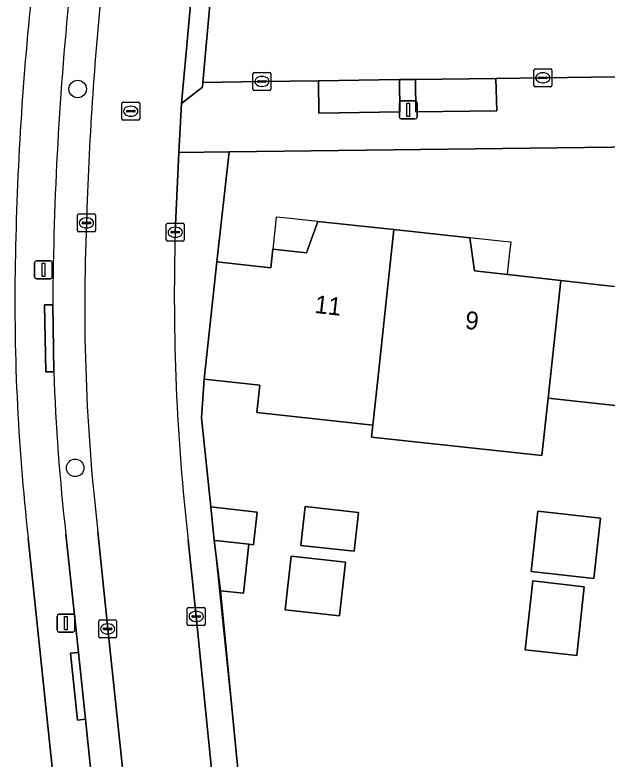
# Model space of a CAD drawing. Extents: x 160732 to 162107, y 387428 to 388479.
# Drawn here: x 161922.01 to 161955.15, y 387807.64 to 387849.26 of the extents above; entities that cross this region are included whole.
import ezdxf

# ---------------------------------------------------------------- set-up
doc = ezdxf.new("R2010")
doc.units = 0
for name, color, linetype in [('IMGEO_Boom', 7, 'Continuous'), ('IMGEO_Erf', 7, 'Continuous'), ('IMGEO_Groenvoorziening', 7, 'Continuous'), ('IMGEO_Kolk', 7, 'Continuous'), ('IMGEO_Lichtmast', 7, 'Continuous'), ('IMGEO_Muur', 7, 'Continuous'), ('IMGEO_Pand', 7, 'Continuous'), ('IMGEO_Pand_nummerreeks', 7, 'Continuous'), ('IMGEO_Pand_overbouw', 7, 'Continuous'), ('IMGEO_Parkeervlak_open', 7, 'Continuous'), ('IMGEO_Rijbaan_lokaal_open', 7, 'Continuous'), ('IMGEO_Rioolput', 7, 'Continuous'), ('IMGEO_Voetpad_open', 7, 'Continuous')]:
    doc.layers.add(name, color=color, linetype=linetype)

msp = doc.modelspace()

# ---------------------------------------------------------------- linework, layer by layer
at = {"layer": 'IMGEO_Boom'}
for centre in [(161925.522, 387845.119), (161925.384, 387823.925)]:
    msp.add_circle(centre, 0.489, dxfattribs=at)
at = {"layer": 'IMGEO_Erf'}
for points in [[(161992.101, 387842.315), (161933.993, 387841.601), (161933.317, 387835.449), (161936.333, 387835.12), (161936.449, 387836.162), (161938.332, 387835.948), (161938.957, 387837.715), (161943.217, 387837.253), (161947.469, 387836.792), (161947.727, 387834.942), (161949.582, 387834.736), (161952.563, 387834.406), (161955.522, 387834.077)], [(161990.073, 387823.67), (161980.483, 387824.713), (161970.933, 387825.751), (161970.603, 387822.715), (161961.062, 387823.752), (161961.392, 387826.788), (161951.852, 387827.825), (161951.503, 387824.613), (161941.963, 387825.65), (161942.035, 387826.31), (161935.54, 387827.016), (161935.709, 387828.544), (161932.597, 387828.885), (161932.458, 387826.73), (161932.976, 387821.738), (161933.607, 387821.67), (161935.571, 387821.456), (161935.369, 387819.627), (161935.104, 387819.656), (161934.805, 387816.911), (161933.511, 387817.052), (161934.418, 387807.831), (161935.803, 387794.141), (161936.234, 387791.257)], [(161925.744, 387791.533), (161922.757, 387820)]]:
    msp.add_lwpolyline(points, dxfattribs=at)
for points in [[(161940.989, 387819.259), (161938.013, 387819.587), (161938.253, 387821.76), (161941.229, 387821.431)], [(161954.405, 387817.741), (161950.894, 387818.129), (161951.266, 387821.498), (161954.777, 387821.111)], [(161940.175, 387815.649), (161937.134, 387815.984), (161937.465, 387818.985), (161940.506, 387818.649)], [(161953.872, 387817.281), (161953.447, 387813.427), (161950.561, 387813.746), (161950.987, 387817.6)]]:
    msp.add_lwpolyline(points, close=True, dxfattribs=at)
for centre, radius, start, end in [((162093.515, 387832.557), 171.506, 173.62734, 178.89773), ((162038.878, 387833.195), 116.868, 178.69538, 186.48286)]:
    msp.add_arc(centre, radius, start, end, dxfattribs=at)
at = {"layer": 'IMGEO_Groenvoorziening'}
for points in [[(161933.511, 387817.052), (161933.17, 387819.867), (161932.976, 387821.738), (161932.458, 387826.73), (161932.597, 387828.885), (161933.317, 387835.449), (161933.993, 387841.601), (161931.186, 387841.567), (161930.982, 387837.107)], [(161931.704, 387819.881), (161932.155, 387815.615), (161934.209, 387795.226), (161934.674, 387791.09), (161936.234, 387791.257), (161935.803, 387794.141), (161934.418, 387807.831), (161933.511, 387817.052)]]:
    msp.add_lwpolyline(points, dxfattribs=at)
msp.add_arc((162052.8, 387833.585), 121.869, 178.34376, 186.45635, dxfattribs=at)
at = {"layer": 'IMGEO_Kolk'}
for p, q in [((161935.333, 387845.113), (161935.333, 387845.965)), ((161935.408, 387846.039), (161936.26, 387846.039)), ((161936.334, 387845.965), (161936.334, 387845.113)), ((161951.055, 387845.317), (161951.055, 387846.169)), ((161951.13, 387846.243), (161951.982, 387846.243)), ((161951.543, 387846.023), (161951.568, 387846.023)), ((161952.056, 387846.169), (161952.056, 387845.317)), ((161935.592, 387845.533), (161935.592, 387845.545)), ((161936.03, 387845.496), (161935.632, 387845.496)), ((161935.635, 387845.582), (161936.033, 387845.582)), ((161935.821, 387845.819), (161935.846, 387845.819)), ((161936.076, 387845.545), (161936.076, 387845.533)), ((161951.314, 387845.737), (161951.314, 387845.749)), ((161951.752, 387845.7), (161951.354, 387845.7)), ((161951.357, 387845.786), (161951.755, 387845.786)), ((161951.566, 387845.463), (161951.541, 387845.463)), ((161951.798, 387845.749), (161951.798, 387845.737)), ((161936.26, 387845.039), (161935.408, 387845.039)), ((161935.844, 387845.259), (161935.819, 387845.259)), ((161951.982, 387845.243), (161951.13, 387845.243)), ((161925.514, 387837.202), (161925.514, 387838.054)), ((161925.589, 387838.128), (161926.441, 387838.128)), ((161926.515, 387838.054), (161926.515, 387837.202)), ((161925.773, 387837.622), (161925.773, 387837.634)), ((161926.211, 387837.585), (161925.813, 387837.585)), ((161925.816, 387837.671), (161926.214, 387837.671)), ((161926.002, 387837.908), (161926.027, 387837.908)), ((161926.257, 387837.634), (161926.257, 387837.622)), ((161930.482, 387836.681), (161930.482, 387837.533)), ((161930.557, 387837.607), (161931.409, 387837.607)), ((161931.483, 387837.533), (161931.483, 387836.681)), ((161926.441, 387837.128), (161925.589, 387837.128)), ((161926.025, 387837.348), (161926, 387837.348)), ((161930.784, 387837.15), (161931.182, 387837.15)), ((161930.97, 387837.387), (161930.995, 387837.387)), ((161930.741, 387837.101), (161930.741, 387837.113)), ((161931.179, 387837.064), (161930.781, 387837.064)), ((161930.993, 387836.827), (161930.968, 387836.827)), ((161931.225, 387837.113), (161931.225, 387837.101)), ((161931.409, 387836.607), (161930.557, 387836.607)), ((161931.655, 387815.189), (161931.655, 387816.041)), ((161931.73, 387816.115), (161932.582, 387816.115)), ((161932.143, 387815.895), (161932.168, 387815.895)), ((161932.656, 387816.041), (161932.656, 387815.189)), ((161931.914, 387815.609), (161931.914, 387815.621)), ((161932.352, 387815.572), (161931.954, 387815.572)), ((161931.957, 387815.658), (161932.355, 387815.658)), ((161932.398, 387815.621), (161932.398, 387815.609)), ((161926.7, 387814.493), (161926.7, 387815.345)), ((161926.775, 387815.419), (161927.627, 387815.419)), ((161927.188, 387815.199), (161927.213, 387815.199)), ((161927.701, 387815.345), (161927.701, 387814.493)), ((161932.582, 387815.115), (161931.73, 387815.115)), ((161932.166, 387815.335), (161932.141, 387815.335)), ((161926.959, 387814.913), (161926.959, 387814.925)), ((161927.397, 387814.876), (161926.999, 387814.876)), ((161927.002, 387814.962), (161927.4, 387814.962)), ((161927.211, 387814.639), (161927.186, 387814.639)), ((161927.443, 387814.925), (161927.443, 387814.913)), ((161927.627, 387814.419), (161926.775, 387814.419))]:
    msp.add_line(p, q, dxfattribs=at)
for points in [[(161935.333, 387845.113), (161935.333, 387845.965)], [(161935.408, 387846.039), (161936.26, 387846.039)], [(161936.334, 387845.965), (161936.334, 387845.113)], [(161951.055, 387845.317), (161951.055, 387846.169)], [(161951.13, 387846.243), (161951.982, 387846.243)], [(161952.056, 387846.169), (161952.056, 387845.317)], [(161936.26, 387845.039), (161935.408, 387845.039)], [(161951.982, 387845.243), (161951.13, 387845.243)], [(161925.514, 387837.202), (161925.514, 387838.054)], [(161925.589, 387838.128), (161926.441, 387838.128)], [(161926.515, 387838.054), (161926.515, 387837.202)], [(161930.482, 387836.681), (161930.482, 387837.533)], [(161930.557, 387837.607), (161931.409, 387837.607)], [(161931.483, 387837.533), (161931.483, 387836.681)], [(161926.441, 387837.128), (161925.589, 387837.128)], [(161931.409, 387836.607), (161930.557, 387836.607)], [(161931.655, 387815.189), (161931.655, 387816.041)], [(161931.73, 387816.115), (161932.582, 387816.115)], [(161932.656, 387816.041), (161932.656, 387815.189)], [(161926.7, 387814.493), (161926.7, 387815.345)], [(161926.775, 387815.419), (161927.627, 387815.419)], [(161927.701, 387815.345), (161927.701, 387814.493)], [(161932.582, 387815.115), (161931.73, 387815.115)], [(161927.627, 387814.419), (161926.775, 387814.419)]]:
    msp.add_lwpolyline(points, dxfattribs=at)
for centre, radius, start, end in [((161935.41, 387845.963), 0.0765, 91.552, 178.448), ((161935.41, 387845.963), 0.0765, 91.552, 178.448), ((161936.258, 387845.963), 0.0765, 1.552, 88.448), ((161936.258, 387845.963), 0.0765, 1.552, 88.448), ((161951.132, 387846.167), 0.0765, 91.552, 178.448), ((161951.132, 387846.167), 0.0765, 91.552, 178.448), ((161951.98, 387846.167), 0.0765, 1.552, 88.448), ((161951.98, 387846.167), 0.0765, 1.552, 88.448), ((161935.632, 387845.542), 0.0403, 85.8775, 175.7526), ((161935.629, 387845.532), 0.0366, 178.938, 274.7102), ((161936.033, 387845.539), 0.043, 264.8664, 352.4533), ((161936.037, 387845.544), 0.0386, 1.7309, 96.639), ((161951.354, 387845.746), 0.0403, 85.8775, 175.7526), ((161951.351, 387845.736), 0.0366, 178.938, 274.7102), ((161951.755, 387845.743), 0.043, 264.8664, 352.4533), ((161951.759, 387845.748), 0.0386, 1.7309, 96.639), ((161935.41, 387845.115), 0.0765, 181.552, 268.448), ((161935.41, 387845.115), 0.0765, 181.552, 268.448), ((161936.258, 387845.115), 0.0765, 271.552, 358.448), ((161936.258, 387845.115), 0.0765, 271.552, 358.448), ((161951.132, 387845.319), 0.0765, 181.552, 268.448), ((161951.132, 387845.319), 0.0765, 181.552, 268.448), ((161951.98, 387845.319), 0.0765, 271.552, 358.448), ((161951.98, 387845.319), 0.0765, 271.552, 358.448), ((161925.591, 387838.052), 0.0765, 91.552, 178.448), ((161925.591, 387838.052), 0.0765, 91.552, 178.448), ((161926.439, 387838.052), 0.0765, 1.552, 88.448), ((161926.439, 387838.052), 0.0765, 1.552, 88.448), ((161925.813, 387837.631), 0.0403, 85.8775, 175.7526), ((161925.81, 387837.621), 0.0366, 178.938, 274.7102), ((161926.214, 387837.628), 0.043, 264.8664, 352.4533), ((161926.218, 387837.633), 0.0386, 1.7309, 96.639), ((161930.559, 387837.531), 0.0765, 91.552, 178.448), ((161930.559, 387837.531), 0.0765, 91.552, 178.448), ((161931.407, 387837.531), 0.0765, 1.552, 88.448), ((161931.407, 387837.531), 0.0765, 1.552, 88.448), ((161925.591, 387837.204), 0.0765, 181.552, 268.448), ((161925.591, 387837.204), 0.0765, 181.552, 268.448), ((161926.439, 387837.204), 0.0765, 271.552, 358.448), ((161926.439, 387837.204), 0.0765, 271.552, 358.448), ((161930.781, 387837.11), 0.0403, 85.8775, 175.7526), ((161931.186, 387837.112), 0.0386, 1.7309, 96.639), ((161930.778, 387837.1), 0.0366, 178.938, 274.7102), ((161931.182, 387837.107), 0.043, 264.8664, 352.4533), ((161930.559, 387836.683), 0.0765, 181.552, 268.448), ((161930.559, 387836.683), 0.0765, 181.552, 268.448), ((161931.407, 387836.683), 0.0765, 271.552, 358.448), ((161931.407, 387836.683), 0.0765, 271.552, 358.448), ((161931.732, 387816.039), 0.0765, 91.552, 178.448), ((161931.732, 387816.039), 0.0765, 91.552, 178.448), ((161932.58, 387816.039), 0.0765, 1.552, 88.448), ((161932.58, 387816.039), 0.0765, 1.552, 88.448), ((161931.954, 387815.618), 0.0403, 85.8775, 175.7526), ((161931.951, 387815.608), 0.0366, 178.938, 274.7102), ((161932.355, 387815.615), 0.043, 264.8664, 352.4533), ((161932.359, 387815.62), 0.0386, 1.7309, 96.639), ((161926.777, 387815.343), 0.0765, 91.552, 178.448), ((161926.777, 387815.343), 0.0765, 91.552, 178.448), ((161927.625, 387815.343), 0.0765, 1.552, 88.448), ((161927.625, 387815.343), 0.0765, 1.552, 88.448), ((161931.732, 387815.191), 0.0765, 181.552, 268.448), ((161931.732, 387815.191), 0.0765, 181.552, 268.448), ((161932.58, 387815.191), 0.0765, 271.552, 358.448), ((161932.58, 387815.191), 0.0765, 271.552, 358.448), ((161926.999, 387814.922), 0.0403, 85.8775, 175.7526), ((161926.996, 387814.912), 0.0366, 178.938, 274.7102), ((161927.4, 387814.919), 0.043, 264.8664, 352.4533), ((161927.404, 387814.924), 0.0386, 1.7309, 96.639), ((161926.777, 387814.495), 0.0765, 181.552, 268.448), ((161926.777, 387814.495), 0.0765, 181.552, 268.448), ((161927.625, 387814.495), 0.0765, 271.552, 358.448), ((161927.625, 387814.495), 0.0765, 271.552, 358.448)]:
    msp.add_arc(centre, radius, start, end, dxfattribs=at)
for centre, major_axis, ratio, start_param, end_param in [((161951.542, 387845.743), (-0.387, 0.002), 0.722429, 4.712389, 7.853982), ((161951.567, 387845.743), (-0.39, 0.002), 0.717154, 1.570796, 4.712389), ((161935.82, 387845.539), (-0.387, 0.002), 0.722429, 4.712389, 7.853982), ((161935.845, 387845.539), (-0.39, 0.002), 0.717154, 1.570796, 4.712389), ((161926.001, 387837.628), (-0.387, 0.002), 0.722429, 4.712389, 7.853982), ((161926.026, 387837.628), (-0.39, 0.002), 0.717154, 1.570796, 4.712389), ((161930.969, 387837.107), (-0.387, 0.002), 0.722429, 4.712389, 7.853982), ((161930.994, 387837.107), (-0.39, 0.002), 0.717154, 1.570796, 4.712389), ((161932.142, 387815.615), (-0.387, 0.002), 0.722429, 4.712389, 7.853982), ((161932.167, 387815.615), (-0.39, 0.002), 0.717154, 1.570796, 4.712389), ((161927.187, 387814.919), (-0.387, 0.002), 0.722429, 4.712389, 7.853982), ((161927.212, 387814.919), (-0.39, 0.002), 0.717154, 1.570796, 4.712389)]:
    msp.add_ellipse(centre, major_axis=major_axis, ratio=ratio, start_param=start_param, end_param=end_param, dxfattribs=at)
at = {"layer": 'IMGEO_Lichtmast'}
for p, q in [((161943.526, 387843.547), (161943.526, 387844.347)), ((161943.526, 387844.347), (161943.526, 387843.547)), ((161943.626, 387844.447), (161944.416, 387844.447)), ((161944.416, 387844.447), (161943.626, 387844.447)), ((161944.516, 387844.347), (161944.516, 387843.547)), ((161944.516, 387843.547), (161944.516, 387844.347)), ((161944.416, 387843.447), (161943.626, 387843.447)), ((161943.626, 387843.447), (161944.416, 387843.447)), ((161923.211, 387835.499), (161924.001, 387835.499)), ((161924.001, 387835.499), (161923.211, 387835.499)), ((161923.111, 387834.599), (161923.111, 387835.399)), ((161923.111, 387835.399), (161923.111, 387834.599)), ((161924.101, 387835.399), (161924.101, 387834.599)), ((161924.101, 387834.599), (161924.101, 387835.399)), ((161924.001, 387834.499), (161923.211, 387834.499)), ((161923.211, 387834.499), (161924.001, 387834.499)), ((161924.371, 387814.841), (161924.371, 387815.641)), ((161924.371, 387815.641), (161924.371, 387814.841)), ((161924.471, 387815.741), (161925.261, 387815.741)), ((161925.261, 387815.741), (161924.471, 387815.741)), ((161925.361, 387815.641), (161925.361, 387814.841)), ((161925.361, 387814.841), (161925.361, 387815.641)), ((161925.261, 387814.741), (161924.471, 387814.741)), ((161924.471, 387814.741), (161925.261, 387814.741))]:
    msp.add_line(p, q, dxfattribs=at)
for points in [[(161943.946, 387844.322), (161944.096, 387844.322), (161944.096, 387843.572), (161943.946, 387843.572), (161943.946, 387844.322)], [(161923.531, 387835.374), (161923.681, 387835.374), (161923.681, 387834.624), (161923.531, 387834.624), (161923.531, 387835.374)], [(161924.791, 387815.616), (161924.941, 387815.616), (161924.941, 387814.866), (161924.791, 387814.866), (161924.791, 387815.616)]]:
    msp.add_lwpolyline(points, dxfattribs=at)
for centre, start, end in [((161943.626, 387844.347), 90, 180), ((161943.626, 387844.347), 90, 180), ((161944.416, 387844.347), 0, 90), ((161944.416, 387844.347), 360, 90), ((161943.626, 387843.547), 180, 270), ((161943.626, 387843.547), 180, 270), ((161944.416, 387843.547), 270, 0), ((161944.416, 387843.547), 270, 0), ((161923.211, 387835.399), 90, 180), ((161923.211, 387835.399), 90, 180), ((161924.001, 387835.399), 0, 90), ((161924.001, 387835.399), 360, 90), ((161923.211, 387834.599), 180, 270), ((161923.211, 387834.599), 180, 270), ((161924.001, 387834.599), 270, 0), ((161924.001, 387834.599), 270, 0), ((161924.471, 387815.641), 90, 180), ((161924.471, 387815.641), 90, 180), ((161925.261, 387815.641), 0, 90), ((161925.261, 387815.641), 360, 90), ((161924.471, 387814.841), 180, 270), ((161924.471, 387814.841), 180, 270), ((161925.261, 387814.841), 270, 0), ((161925.261, 387814.841), 270, 0)]:
    msp.add_arc(centre, 0.1, start, end, dxfattribs=at)
at = {"layer": 'IMGEO_Muur'}
msp.add_lwpolyline([(161932.597, 387828.885), (161932.458, 387826.73), (161934.418, 387807.831)], dxfattribs=at)
at = {"layer": 'IMGEO_Pand'}
for points in [[(161943.217, 387837.253), (161938.957, 387837.715), (161938.332, 387835.948), (161936.449, 387836.162), (161936.333, 387835.12), (161933.317, 387835.449), (161932.597, 387828.885), (161935.709, 387828.544), (161935.54, 387827.016), (161942.035, 387826.31), (161942.312, 387828.862)], [(161952.563, 387834.406), (161949.582, 387834.736), (161947.727, 387834.942), (161947.469, 387836.792), (161943.217, 387837.253), (161942.312, 387828.862), (161942.035, 387826.31), (161941.963, 387825.65), (161951.503, 387824.613), (161951.852, 387827.825)], [(161962.303, 387835.175), (161958.041, 387835.636), (161957.4, 387833.869), (161955.522, 387834.077), (161952.563, 387834.406), (161951.852, 387827.825), (161961.392, 387826.788)], [(161935.571, 387821.456), (161933.607, 387821.67), (161932.976, 387821.738), (161933.17, 387819.867), (161933.406, 387819.841), (161935.104, 387819.656), (161935.369, 387819.627)], [(161938.013, 387819.587), (161940.989, 387819.259), (161941.229, 387821.431), (161938.253, 387821.76)], [(161954.405, 387817.741), (161954.777, 387821.111), (161951.266, 387821.498), (161950.894, 387818.129)], [(161935.104, 387819.656), (161933.406, 387819.841), (161933.17, 387819.867), (161933.511, 387817.052), (161934.805, 387816.911)], [(161937.134, 387815.984), (161940.175, 387815.649), (161940.506, 387818.649), (161937.465, 387818.985)], [(161953.872, 387817.281), (161950.987, 387817.6), (161950.561, 387813.746), (161953.447, 387813.427)]]:
    msp.add_lwpolyline(points, close=True, dxfattribs=at)
at = {"layer": 'IMGEO_Pand_overbouw'}
for points in [[(161936.449, 387836.162), (161938.332, 387835.948), (161938.957, 387837.715), (161937.052, 387837.911), (161936.639, 387837.955), (161936.576, 387837.411)], [(161947.469, 387836.792), (161947.727, 387834.942), (161949.582, 387834.736), (161949.708, 387835.998), (161949.771, 387836.542), (161949.358, 387836.586)]]:
    msp.add_lwpolyline(points, close=True, dxfattribs=at)
at = {"layer": 'IMGEO_Parkeervlak_open'}
for points in [[(161943.53, 387845.645), (161938.996, 387845.573), (161939.023, 387843.771), (161943.547, 387843.836)], [(161948.928, 387845.705), (161944.431, 387845.655), (161944.455, 387843.846), (161948.97, 387843.897)]]:
    msp.add_lwpolyline(points, close=True, dxfattribs=at)
for points in [[(161924.132, 387833.046), (161924.181, 387829.303)], [(161924.86, 387820.222), (161925.572, 387813.599), (161925.956, 387809.863), (161927.623, 387793.74), (161929.423, 387793.893), (161927.202, 387814.919), (161926.651, 387820.352)]]:
    msp.add_lwpolyline(points, dxfattribs=at)
for centre, radius, start, end in [((162105.016, 387832.079), 180.887, 173.97983, 179.69365), ((162108.689, 387832.332), 182.749, 174.07961, 178.33938), ((162034.926, 387832.975), 109.008, 177.55367, 186.64976), ((162043.642, 387833.669), 119.541, 182.09328, 186.45899)]:
    msp.add_arc(centre, radius, start, end, dxfattribs=at)
at = {"layer": 'IMGEO_Rijbaan_lokaal_open'}
for points in [[(161930.982, 387837.107), (161931.186, 387841.567), (161931.339, 387844.297), (161932.017, 387851.87), (161932.386, 387854.969)], [(161926.651, 387820.352), (161927.202, 387814.919), (161929.423, 387793.893), (161934.209, 387795.226), (161932.155, 387815.615), (161931.704, 387819.881)]]:
    msp.add_lwpolyline(points, dxfattribs=at)
for points in [[(161932.506, 387845.223), (161932.519, 387845.484), (161933.018, 387850.878), (161932.017, 387851.87), (161931.339, 387844.297)], [(162000, 387846.33), (162016.574, 387846.529), (162017.051, 387850.917), (162000, 387850.7), (161943.399, 387849.969), (161940.111, 387849.997), (161934.781, 387849.918), (161933.018, 387850.878), (161932.519, 387845.484), (161935.833, 387845.538), (161938.996, 387845.573), (161943.53, 387845.645), (161944.431, 387845.655), (161948.928, 387845.705), (161958.291, 387845.831), (161962.811, 387845.883), (161963.706, 387845.9), (161968.229, 387845.939), (161977.88, 387846.067), (161982.394, 387846.124), (161983.301, 387846.142), (161987.821, 387846.184), (161992.529, 387846.24)]]:
    msp.add_lwpolyline(points, close=True, dxfattribs=at)
for centre, radius, start, end in [((162108.689, 387832.332), 182.749, 174.07961, 178.33938), ((162034.926, 387832.975), 109.008, 177.55367, 186.64976), ((162052.8, 387833.585), 121.869, 178.34376, 186.45635)]:
    msp.add_arc(centre, radius, start, end, dxfattribs=at)
at = {"layer": 'IMGEO_Rioolput'}
for p, q in [((161927.993, 387843.45), (161927.993, 387844.302)), ((161928.068, 387844.376), (161928.92, 387844.376)), ((161928.994, 387844.302), (161928.994, 387843.45)), ((161928.252, 387843.87), (161928.252, 387843.882)), ((161928.69, 387843.833), (161928.292, 387843.833)), ((161928.295, 387843.919), (161928.693, 387843.919)), ((161928.481, 387844.156), (161928.506, 387844.156)), ((161928.736, 387843.882), (161928.736, 387843.87)), ((161928.92, 387843.376), (161928.068, 387843.376)), ((161928.504, 387843.596), (161928.479, 387843.596))]:
    msp.add_line(p, q, dxfattribs=at)
for points in [[(161927.993, 387843.45), (161927.993, 387844.302)], [(161928.068, 387844.376), (161928.92, 387844.376)], [(161928.994, 387844.302), (161928.994, 387843.45)], [(161928.92, 387843.376), (161928.068, 387843.376)]]:
    msp.add_lwpolyline(points, dxfattribs=at)
for centre, radius, start, end in [((161928.07, 387844.3), 0.0765, 91.552, 178.448), ((161928.07, 387844.3), 0.0765, 91.552, 178.448), ((161928.918, 387844.3), 0.0765, 1.552, 88.448), ((161928.918, 387844.3), 0.0765, 1.552, 88.448), ((161928.292, 387843.879), 0.0403, 85.8775, 175.7526), ((161928.289, 387843.869), 0.0366, 178.938, 274.7102), ((161928.693, 387843.876), 0.043, 264.8664, 352.4533), ((161928.697, 387843.881), 0.0386, 1.7309, 96.639), ((161928.07, 387843.452), 0.0765, 181.552, 268.448), ((161928.07, 387843.452), 0.0765, 181.552, 268.448), ((161928.918, 387843.452), 0.0765, 271.552, 358.448), ((161928.918, 387843.452), 0.0765, 271.552, 358.448)]:
    msp.add_arc(centre, radius, start, end, dxfattribs=at)
for centre, major_axis, ratio, start_param, end_param in [((161928.48, 387843.876), (-0.387, 0.002), 0.722429, 4.712389, 7.853982), ((161928.505, 387843.876), (-0.39, 0.002), 0.717154, 1.570796, 4.712389)]:
    msp.add_ellipse(centre, major_axis=major_axis, ratio=ratio, start_param=start_param, end_param=end_param, dxfattribs=at)
at = {"layer": 'IMGEO_Voetpad_open'}
for points in [[(161958.291, 387845.831), (161948.928, 387845.705), (161948.97, 387843.897), (161944.455, 387843.846), (161944.431, 387845.655), (161943.53, 387845.645), (161943.547, 387843.836), (161939.023, 387843.771), (161938.996, 387845.573), (161935.833, 387845.538), (161932.519, 387845.484), (161932.506, 387845.223), (161931.339, 387844.297), (161931.186, 387841.567), (161933.993, 387841.601), (161992.101, 387842.315)], [(161924.181, 387829.303), (161923.742, 387829.301), (161923.669, 387833.048), (161924.132, 387833.046)], [(161925.956, 387809.863), (161925.511, 387809.813), (161925.117, 387813.556), (161925.572, 387813.599), (161924.86, 387820.222)], [(161922.757, 387820), (161925.744, 387791.533), (161927.39, 387791.624), (161927.837, 387791.672), (161927.623, 387793.74), (161925.956, 387809.863)]]:
    msp.add_lwpolyline(points, dxfattribs=at)
for points in [[(161924.132, 387833.046), (161923.669, 387833.048), (161923.742, 387829.301), (161924.181, 387829.303)], [(161925.956, 387809.863), (161925.572, 387813.599), (161925.117, 387813.556), (161925.511, 387809.813)]]:
    msp.add_lwpolyline(points, close=True, dxfattribs=at)
for centre, radius, start, end in [((162093.515, 387832.557), 171.506, 173.62734, 178.89773), ((162105.016, 387832.079), 180.887, 173.97983, 179.69365), ((162038.878, 387833.195), 116.868, 178.69538, 186.48286), ((162043.642, 387833.669), 119.541, 182.09328, 186.45899)]:
    msp.add_arc(centre, radius, start, end, dxfattribs=at)

# ---------------------------------------------------------------- texts
at = {"layer": 'IMGEO_Pand_nummerreeks'}
for s, rotation, p in [('11', 353.5141, (161938.747, 387832.599)), ('9', 353.7719, (161947.169, 387831.712))]:
    msp.add_text(s, height=1, rotation=rotation, dxfattribs=at).set_placement(p)

doc.saveas('drawing.dxf')
